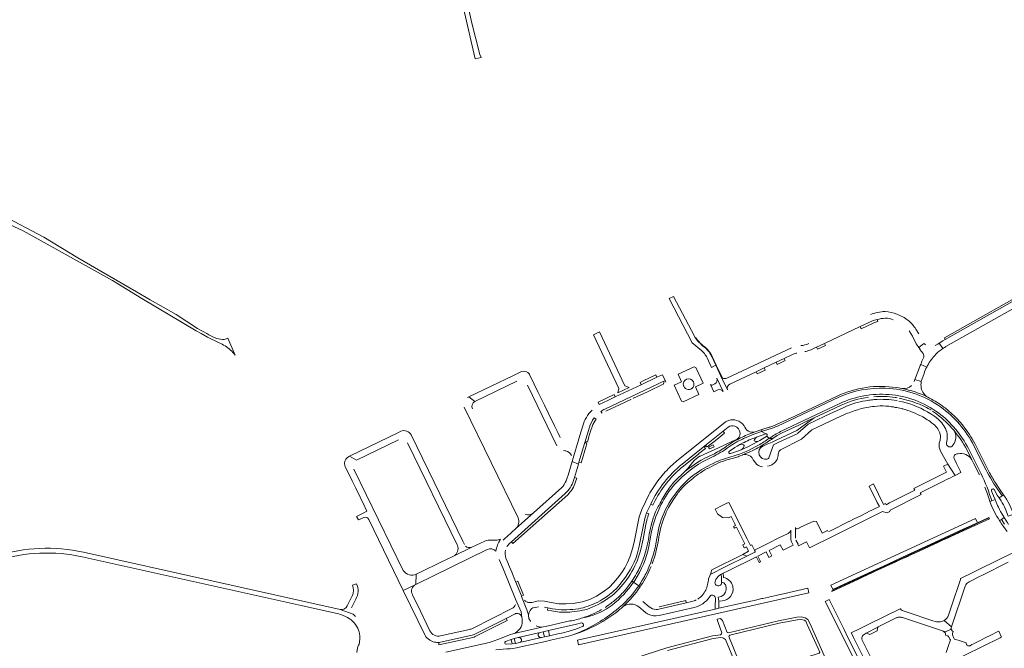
# Model space of a CAD drawing. Header units: metres. Extents: x 166325 to 190320, y 381923 to 404576.
# Tile 409 of 656: x 175992 to 176730, y 387764 to 388235. Entities that reach past the tile are written whole.
import ezdxf

# ---------------------------------------------------------------- set-up
doc = ezdxf.new("R2010")
doc.units = ezdxf.units.M
for name, color, linetype, lineweight in [('B-WE-VH-VERHARDING_ASFALT-GV', 8, 'Continuous', 18), ('B-WE-VH-VERHARDING_BETON-GV', 8, 'Continuous', 18), ('B-WE-VH-VERHARDING_BETONSTRAATSTEEN-GV', 8, 'Continuous', 18), ('B-WE-VH-VERHARDING_FUNDERING_ZAND-GV', 8, 'Continuous', 18)]:
    doc.layers.add(name, color=color, linetype=linetype, lineweight=lineweight)

msp = doc.modelspace()

# ---------------------------------------------------------------- linework, layer by layer
at = {"layer": 'B-WE-VH-VERHARDING_ASFALT-GV', "flags": 128}
for points in [[(176757.845, 388036.504), (176755.34, 388035.09), (176685.506, 387995.68), (176683.68, 387994.65), (176680.963, 387992.922), (176683.665, 387988.845)], [(176686.006, 387990.387), (176757.964, 388030.952)], [(176497.441, 387998.078), (176481.879, 388027.959), (176478.69, 388026.311)], [(176478.69, 388026.311), (176495.91, 387993.11), (176502.825, 387987.257)], [(176507.008, 387981.826), (176510.373, 387974.757), (176513.54, 387976.28), (176510.6, 387982.83)], [(176671.582, 387974.936), (176667.138, 387976.998), (176666.71, 387976.04), (176665.31, 387972.76), (176662.74, 387965.729), (176667.499, 387964.105), (176669.57, 387970.25)], [(176652.82, 387959.02), (176650.38, 387959.48), (176648.828, 387959.648)], [(176604.429, 387953.204), (176572.651, 387938.26), (176556.191, 387930.77)], [(176605.82, 387952.341), (176559.767, 387930.799)], [(176673.764, 387951.793), (176672.31, 387952.53)], [(176553.629, 387921.56), (176556.239, 387921.54), (176559.615, 387923.679), (176562.87, 387925.464), (176576.319, 387931.793), (176581.334, 387934.155), (176581.98, 387934.46), (176582.248, 387934.585), (176587.326, 387937.029), (176594.198, 387940.179), (176597.884, 387941.904), (176607.448, 387946.38)], [(176562.057, 387926.639), (176606.362, 387947.619)], [(176675.995, 387941.966), (176678.105, 387940.472), (176679.214, 387939.618)], [(176536.24, 387922.287), (176542.055, 387924.725), (176542.7, 387924.961), (176547.674, 387926.731), (176548.095, 387928.29), (176543.015, 387926.555), (176538.362, 387924.716)], [(176544.105, 387922.49), (176550.925, 387924.9), (176547.674, 387926.731), (176542.7, 387924.961), (176542.055, 387924.725), (176536.24, 387922.287)], [(176553.435, 387929.837), (176548.095, 387928.29), (176547.674, 387926.731), (176551.672, 387927.943), (176555.727, 387929.172)], [(176555.727, 387929.172), (176551.672, 387927.943), (176547.674, 387926.731), (176550.925, 387924.9)], [(176528.224, 387919.903), (176525.993, 387918.658)], [(176553.629, 387921.56), (176551.801, 387923.145), (176546.43, 387919.95), (176545.49, 387919.48)], [(176551.801, 387923.145), (176553.629, 387921.56)], [(176556.239, 387921.54), (176553.629, 387921.56)], [(176519.932, 387912.724), (176522.375, 387914.41), (176525.356, 387916.467)], [(176523.716, 387912.082), (176527.815, 387914.705), (176529.607, 387915.757), (176530.745, 387916.426), (176531.557, 387916.903), (176531.587, 387916.918), (176531.617, 387916.932), (176533.355, 387917.905)], [(176532.291, 387912.934), (176531.179, 387912.551), (176524.585, 387910.282)], [(176532.601, 387913.074), (176532.511, 387913.029), (176532.42, 387912.987)], [(176701.671, 387913.138), (176705.427, 387905.476), (176706.756, 387902.853), (176711.077, 387894.315)], [(176702.852, 387913.844), (176710.964, 387897.923)], [(176716.213, 387897.84), (176706.967, 387916.045)], [(176706.967, 387916.045), (176716.213, 387897.84), (176717.002, 387896.287)], [(176718.183, 387896.839), (176709.421, 387914.23), (176707.657, 387917.731)], [(176512.446, 387909.999), (176510.831, 387909.188)], [(176522.98, 387905.669), (176528.525, 387907.26)], [(176531.898, 387908.45), (176533.432, 387909.068), (176533.646, 387909.142), (176536.607, 387910.378)], [(176490.18, 387896.53), (176488.104, 387894.595), (176485.001, 387891.703)], [(176507.105, 387898.916), (176507.269, 387899.009), (176508.601, 387899.6)], [(176717.002, 387896.287), (176716.213, 387897.84)], [(176491.943, 387887.908), (176492.671, 387888.53), (176495.021, 387890.538)], [(176715.141, 387884.994), (176716.56, 387881.32), (176718.376, 387876.124), (176718.99, 387874.272), (176720.332, 387874.779), (176719.676, 387876.914)], [(176719.676, 387876.914), (176720.332, 387874.779), (176722.768, 387875.7), (176721.747, 387878.494), (176720.962, 387880.36), (176720.154, 387882.337)], [(176722.015, 387883.192), (176724.395, 387879.115), (176725.916, 387877.012), (176728.106, 387878.572), (176727.534, 387879.368)], [(176727.534, 387879.368), (176728.106, 387878.572), (176729.233, 387879.375), (176726.345, 387883.255), (176723.129, 387888.242)], [(176471.755, 387873.044), (176470.957, 387871.586)], [(176477.429, 387868.221), (176478.167, 387869.652)], [(176729.762, 387857.318), (176727.537, 387860.799), (176726.204, 387859.96), (176726.697, 387859.205), (176727.701, 387857.622), (176729.075, 387855.577), (176730.315, 387853.875), (176731.8, 387851.859)], [(176732.912, 387857.055), (176731.882, 387858.804), (176730.941, 387860.287), (176729.714, 387862.169), (176727.537, 387860.799), (176729.762, 387857.318)], [(176464.684, 387847.43), (176463.433, 387840.529)], [(176468.594, 387842.496), (176470.024, 387850.646)], [(176038.738, 387832.773), (176202.684, 387796.26), (176230.79, 387790)], [(176243.46, 387788.14), (176241.639, 387789.735), (176232.099, 387793.465), (176039.551, 387836.228)], [(176465.749, 387827.444), (176465.767, 387827.492), (176465.786, 387827.54)], [(176244.163, 387812.654), (176241.281, 387811.528)], [(176450.597, 387814.578), (176451.829, 387813.711)], [(176455.738, 387811.033), (176451.829, 387813.711)], [(176455.738, 387811.033), (176456.809, 387810.308), (176457.432, 387811.208)], [(176456.809, 387810.308), (176455.738, 387811.033)], [(176241.174, 387803.647), (176241.138, 387803.564), (176241.101, 387803.481), (176239.1, 387799.61), (176237.37, 387796.022)], [(176240.628, 387794.634), (176242.3, 387798.15), (176243.64, 387801.04)], [(176642.591, 387711.786), (176613.698, 387770.179), (176612.595, 387772.407), (176609.612, 387778.435), (176608.948, 387779.777), (176598.514, 387800.864), (176595.562, 387799.378), (176633.346, 387723.62)], [(176232.099, 387793.465), (176241.639, 387789.735)], [(176413.957, 387787.13), (176416.466, 387787.612)], [(176431.144, 387785.777), (176432.577, 387786.79)], [(176362.44, 387771.71), (176365.386, 387772.461), (176365.437, 387772.473), (176365.489, 387772.484), (176381.987, 387776.23), (176384.26, 387776.7), (176388.181, 387777.63), (176409.121, 387782.37), (176412.923, 387783.32)], [(176404.097, 387784.762), (176388.05, 387781.16), (176383.22, 387780.11), (176362.45, 387775.43)], [(176414.102, 387782.656), (176414.312, 387782.04)], [(176362.199, 387775.348), (176359.013, 387774.301), (176350.972, 387771.17)], [(176355.955, 387769.281), (176360.131, 387770.95), (176362.44, 387771.71)], [(176395.162, 387775.082), (176388.961, 387773.68), (176385.09, 387772.79), (176382.878, 387772.288), (176366.382, 387768.573), (176363.341, 387767.98), (176360.809, 387767.64), (176356.404, 387767.323)], [(176381.987, 387776.23), (176365.489, 387772.484)], [(176366.382, 387768.573), (176382.878, 387772.288)], [(176389.766, 387770.305), (176403.091, 387773.38), (176406.292, 387774.3), (176410.325, 387775.92)], [(176410.325, 387775.92), (176406.292, 387774.3)], [(176245.09, 387764.521), (176244.57, 387761.121)], [(176339.361, 387767.591), (176311.313, 387761.276)], [(176348.69, 387763.03), (176357.002, 387763.83), (176359.392, 387763.99), (176361.487, 387764.225), (176364.05, 387764.62), (176367.38, 387765.27), (176385.801, 387769.43), (176389.766, 387770.305)]]:
    msp.add_lwpolyline(points, dxfattribs=at)
at = {"layer": 'B-WE-VH-VERHARDING_ASFALT-GV'}
for points in [[(176498.297, 387996.804, -0.0122862), (176497.441, 387998.078)], [(176502.825, 387987.257, -0.0630395), (176505.608, 387984.219)], [(176510.6, 387982.83, 0.0963392), (176505.711, 387989.359)], [(176683.665, 387988.845, 0.0142499), (176686.006, 387990.387)], [(176505.608, 387984.219, -0.0228902), (176506.459, 387982.878)], [(176506.459, 387982.878, -0.0158198), (176507.008, 387981.826)], [(176669.57, 387970.25, -0.0323152), (176671.582, 387974.936)], [(176648.828, 387959.648, 0.1471676), (176604.429, 387953.204)], [(176605.82, 387952.341, -0.1170625), (176640.767, 387959.15)], [(176640.767, 387959.15, -0.1444783), (176681.889, 387945.215)], [(176643.279, 387954.354, 0.1295629), (176606.362, 387947.619)], [(176607.448, 387946.38, -0.0748956), (176627.906, 387952.344)], [(176631.945, 387952.774, -0.0557404), (176647.929, 387952.229)], [(176680.455, 387940.583, 0.1413021), (176643.279, 387954.354)], [(176647.929, 387952.229, -0.0019457), (176649.417, 387951.946)], [(176650.997, 387951.619, -0.0398283), (176666.165, 387947.059)], [(176684.52, 387945.007, 0.0298885), (176673.764, 387951.793)], [(176666.165, 387947.059, -0.0475199), (176674.625, 387942.851)], [(176674.625, 387942.851, 0.018679), (176674.783, 387942.752)], [(176702.852, 387913.844, 0.1124628), (176680.455, 387940.583)], [(176681.889, 387945.215, -0.1179227), (176706.967, 387916.045)], [(176687.921, 387942.259, 0.012858), (176684.52, 387945.007)], [(176703.694, 387924.404, 0.0709018), (176687.921, 387942.259)], [(176679.214, 387939.618, -0.0467812), (176691.829, 387927.672)], [(176556.191, 387930.77, -0.0189903), (176553.435, 387929.837)], [(176553.629, 387921.56, -0.0298204), (176562.057, 387926.639)], [(176555.727, 387929.172, 0.020192), (176559.767, 387930.799)], [(176525.356, 387916.467, -0.0437708), (176536.24, 387922.287)], [(176538.362, 387924.716, 0.0290373), (176528.224, 387919.903)], [(176545.49, 387919.48, -0.0331534), (176532.601, 387913.074)], [(176533.355, 387917.905, -0.0378742), (176544.105, 387922.49)], [(176545.407, 387916.36, 0.0169977), (176553.629, 387921.56)], [(176547.747, 387916.065, 0.0211696), (176556.239, 387921.54)], [(176550.925, 387924.9, -0.7881906), (176551.801, 387923.145)], [(176707.657, 387917.731, 0.0229371), (176703.694, 387924.404)], [(176507.429, 387905.965, 0.0347864), (176519.932, 387912.724)], [(176524.585, 387910.282, -0.8856393), (176523.716, 387912.082)], [(176545.407, 387916.36, -0.0579625), (176526.434, 387908.154)], [(176532.42, 387912.987, -0.017176), (176532.291, 387912.934)], [(176536.607, 387910.378, 0.0348979), (176547.747, 387916.065)], [(176507.429, 387905.965, 0.0986122), (176482.866, 387887.177)], [(176513.746, 387903.879, 0.0555172), (176496.408, 387893.665)], [(176508.601, 387899.6, -0.0700457), (176522.98, 387905.669)], [(176526.434, 387908.154, 0.0399393), (176513.746, 387903.879)], [(176528.525, 387907.26, 0.0159798), (176531.898, 387908.45)], [(176500.39, 387894.645, -0.0245755), (176507.105, 387898.916)], [(176710.964, 387897.923, -0.0384587), (176719.676, 387876.914)], [(176717.002, 387896.287, 0.0399867), (176727.534, 387879.368)], [(176723.129, 387888.242, -0.0204848), (176718.183, 387896.839)], [(176496.408, 387893.665, 0.1046953), (176476.78, 387869.996)], [(176485.001, 387891.703, 0.0434394), (176477.732, 387883.09)], [(176495.021, 387890.538, -0.0184834), (176500.39, 387894.645)], [(176477.732, 387883.09, 0.0157135), (176471.755, 387873.044)], [(176472.446, 387871.682, -0.070494), (176482.866, 387887.177)], [(176484.816, 387879.972, -0.0480326), (176487.476, 387883.541)], [(176487.476, 387883.541, -0.0314509), (176491.943, 387887.908)], [(176720.154, 387882.337, -0.8963476), (176722.015, 387883.192)], [(176478.167, 387869.652, -0.0426386), (176484.816, 387879.972)], [(176464.684, 387847.43, -0.0872596), (176472.446, 387871.682)], [(176468.823, 387867.533, 0.0273663), (176465.621, 387858.552)], [(176470.957, 387871.586, 0.0063449), (176468.823, 387867.533)], [(176470.024, 387850.646, -0.0760732), (176476.78, 387869.996)], [(176475.539, 387864.143, -0.0161293), (176477.429, 387868.221)], [(176470.461, 387845.317, -0.0642678), (176475.539, 387864.143)], [(176465.621, 387858.552, 0.0131119), (176463.592, 387849.792)], [(176463.592, 387849.792, -0.0409905), (176462.141, 387841.422)], [(176465.786, 387827.54, 0.0556463), (176470.461, 387845.317)], [(176039.551, 387836.228, 0.1320937), (175974.468, 387833.353)], [(176452.8, 387815.169, 0.0904933), (176463.433, 387840.529)], [(176462.141, 387841.422, -0.0334387), (176458.841, 387830.402)], [(176468.594, 387842.496, -0.0703638), (176461.241, 387820.443)], [(175975.36, 387829.955, -0.132507), (176038.738, 387832.773)], [(176458.841, 387830.402, -0.0505808), (176454.212, 387820.322)], [(176457.432, 387811.208, 0.0495474), (176464.974, 387825.471)], [(176454.212, 387820.322, -0.016962), (176450.597, 387814.578)], [(176452.8, 387815.169, -0.0061748), (176451.829, 387813.711)], [(176461.241, 387820.443, -0.0337162), (176455.738, 387811.033)], [(176241.281, 387811.528, -0.2009391), (176241.174, 387803.647)], [(176243.64, 387801.04, 0.2604684), (176244.163, 387812.654)], [(176435.797, 387796.671, 0.0782494), (176451.829, 387813.711)], [(176438.779, 387792.852, 0.0772015), (176455.738, 387811.033)], [(176446.604, 387809.093, -0.03183), (176439.433, 387801.562)], [(176450.597, 387814.578, -0.0168944), (176446.604, 387809.093)], [(176439.433, 387801.562, -0.016904), (176432.371, 387796.072)], [(176237.37, 387796.022, -0.348044), (176232.099, 387793.465)], [(176438.779, 387792.852, -0.0712088), (176410.325, 387775.92)], [(176427.973, 387793.392, -0.0556378), (176413.957, 387787.13)], [(176416.466, 387787.612, 0.1050489), (176435.797, 387796.671)], [(176432.371, 387796.072, -0.0214484), (176430.717, 387794.918)], [(176432.577, 387786.79, 0.0462013), (176444.134, 387795.644)], [(176230.79, 387790, -0.0648626), (176237.499, 387787.401)], [(176237.499, 387787.401, -0.1653012), (176245.849, 387777.953)], [(176413.957, 387787.13, -0.0365006), (176404.097, 387784.762)], [(176412.42, 387776.37, 0.0410628), (176431.144, 387785.777)], [(176412.923, 387783.32, -0.3754058), (176414.102, 387782.656)], [(176245.849, 387777.953, -0.0620149), (176246.87, 387772.071)], [(176246.87, 387772.071, -0.0332037), (176246.16, 387767.431)], [(176350.972, 387771.17, -0.0350419), (176339.361, 387767.591)], [(176362.45, 387775.43, -0.1425324), (176362.199, 387775.348)], [(176406.292, 387774.3, 0.0195558), (176412.42, 387776.37)], [(176246.16, 387767.431, 0.0548903), (176245.09, 387764.521)]]:
    msp.add_lwpolyline(points, format="xyb", dxfattribs=at)
at = {"layer": 'B-WE-VH-VERHARDING_ASFALT-GV', "flags": 128}
for points in [[(176674.152, 387841.989), (176688.709, 387848.737), (176696.672, 387852.418), (176709.623, 387858.337), (176708.123, 387861.519), (176599.634, 387811.613), (176601.237, 387808.31), (176601.348, 387808.39), (176601.462, 387808.47), (176601.65, 387808.54), (176616.281, 387815.325), (176642.47, 387827.381), (176653.465, 387832.492)], [(176583.174, 387805.763), (176582.422, 387809.23), (176564.208, 387805.134), (176563.059, 387804.876), (176559.589, 387804.095), (176558.831, 387803.925), (176553.959, 387802.829), (176553.363, 387802.695), (176548.77, 387801.662), (176547.995, 387801.488), (176543.154, 387800.399), (176542.284, 387800.203), (176541.077, 387799.932), (176534.052, 387798.352), (176515.832, 387794.255), (176513.164, 387793.655), (176409.938, 387770.442), (176410.752, 387766.93)]]:
    msp.add_lwpolyline(points, close=True, dxfattribs=at)
at = {"layer": 'B-WE-VH-VERHARDING_BETON-GV', "flags": 128}
msp.add_lwpolyline([(176512.259, 387915.311), (176511.635, 387916.675), (176508.088, 387915.053), (176508.712, 387913.689)], close=True, dxfattribs=at)
at = {"layer": 'B-WE-VH-VERHARDING_BETONSTRAATSTEEN-GV', "flags": 128}
for points in [[(176756.567, 388037.644), (176756.65, 388037.44), (176684.84, 387996.904), (176685.506, 387995.68), (176755.34, 388035.09)], [(176584.899, 387987.942), (176587.21, 387989.03), (176589.02, 387989.882), (176594.988, 387992.691), (176621.695, 388005.262), (176630.53, 388009.421)], [(176630.53, 388009.421), (176621.695, 388005.262), (176622.486, 388003.686), (176631.904, 388008.113), (176634.954, 388009.209), (176634.549, 388010.637)], [(176658.422, 388001.992), (176659.581, 388000.162), (176660.83, 387998.19), (176663.78, 387992.43), (176665.07, 387990.28), (176665.653, 387989.56), (176669.499, 387992.589)], [(176665.585, 387999.96), (176663.499, 388003.332)], [(176498.526, 387996.914), (176498.297, 387996.804)], [(176669.499, 387992.589), (176665.653, 387989.56), (176666.63, 387988.353), (176666.404, 387988.15), (176668.942, 387985.074)], [(176683.665, 387988.845), (176680.963, 387992.922), (176679.89, 387992.24), (176678.031, 387991.183)], [(176570.252, 387989.381), (176521.772, 387966.602)], [(176513.87, 387976.35), (176510.81, 387982.94), (176510.479, 387983.652)], [(176510.6, 387982.83), (176513.54, 387976.28), (176517.311, 387968.198)], [(176524.037, 387962.163), (176543.741, 387971.488), (176549.793, 387974.353), (176558.761, 387978.597), (176564.782, 387981.447)], [(176564.782, 387981.447), (176571.552, 387984.651)], [(176669.311, 387982.454), (176667.684, 387978.951), (176667.949, 387978.815), (176667.138, 387976.998), (176671.582, 387974.936)], [(176367.798, 387971.602), (176361.92, 387968.762), (176328.535, 387952.634), (176332.936, 387949.245), (176364.349, 387964.47)], [(176518.611, 387966.77), (176513.87, 387976.35)], [(176385.115, 387946.444), (176380.472, 387956.027), (176377.488, 387962.186), (176374.03, 387969.323)], [(176475.5, 387964.91), (176473.559, 387969.225), (176469.79, 387967.55), (176469.431, 387967.381), (176457.568, 387961.783), (176438.079, 387952.586), (176432.542, 387949.955), (176426.079, 387946.922)], [(176430.411, 387943.453), (176475.5, 387964.91)], [(176476.059, 387963.68), (176475.5, 387964.91), (176430.411, 387943.453)], [(176462.274, 387956.54), (176474.586, 387962.349), (176474.44, 387962.682)], [(176519.018, 387956.564), (176514.278, 387966.553)], [(176517.311, 387968.198), (176522.258, 387957.897)], [(176667.499, 387964.105), (176662.74, 387965.729), (176662.167, 387964.161)], [(176372.319, 387961.533), (176394.438, 387915.991)], [(176451.651, 387951.856), (176451.761, 387951.582), (176462.274, 387956.54)], [(176489.479, 387960.545), (176489.357, 387960.907)], [(176509.505, 387961.911), (176509.457, 387961.825), (176511.951, 387956.486), (176515.098, 387957.93)], [(176512.811, 387962.394), (176510.83, 387961.435)], [(176332.936, 387949.245), (176328.535, 387952.634), (176327.469, 387952.082)], [(176431.073, 387941.833), (176438.002, 387945.097), (176449.971, 387950.737), (176449.865, 387950.966)], [(176649.421, 387949.762), (176648.988, 387949.84)], [(176324.952, 387944.987), (176365.371, 387861.985)], [(176396.914, 387922.24), (176395.083, 387925.956), (176392.642, 387930.907), (176388.099, 387940.284), (176385.115, 387946.444)], [(176427.416, 387941.728), (176428.486, 387940.364)], [(176609.4, 387944.78), (176598.861, 387939.826), (176595.178, 387938.094), (176582.64, 387932.2), (176575.052, 387925.406), (176574.827, 387925.204)], [(176677.341, 387938.076), (176676.84, 387938.414), (176674.6, 387939.93), (176673.478, 387940.615), (176673.28, 387940.735), (176672.226, 387941.378)], [(176423.757, 387935.837), (176422.368, 387936.93)], [(176520.174, 387933.436), (176484.41, 387904.75)], [(176574.167, 387927.339), (176587.326, 387937.029), (176582.248, 387934.585), (176581.98, 387934.46), (176581.334, 387934.155), (176576.319, 387931.793), (176562.87, 387925.464), (176559.615, 387923.679), (176556.239, 387921.54)], [(176561.93, 387913.079), (176577.71, 387920.85), (176585.58, 387927.88), (176603.58, 387936.37)], [(176603.58, 387936.37), (176606.32, 387937.67), (176611.02, 387939.87)], [(176675.224, 387933.3), (176676.749, 387932.129)], [(176277.428, 387926.874), (176275.664, 387925.978), (176239.012, 387908.162), (176244.343, 387905.239), (176275.709, 387920.469)], [(176413.769, 387930.825), (176411.609, 387923.607), (176405.839, 387904.198), (176410.52, 387902.235), (176410.934, 387903.62), (176418.774, 387929.876)], [(176418.774, 387929.876), (176410.934, 387903.62), (176412.619, 387903.122), (176414.375, 387908.995), (176414.677, 387909.941), (176416.41, 387915.808), (176416.699, 387916.808), (176416.83, 387917.206)], [(176418.738, 387923.637), (176419.97, 387927.761), (176420.522, 387929.48), (176420.855, 387930.42)], [(176488.204, 387902.183), (176503.975, 387914.855), (176519, 387926.92), (176522.854, 387929.991)], [(176513.021, 387919.791), (176520.15, 387925.55), (176519, 387926.92), (176503.975, 387914.855), (176488.204, 387902.183)], [(176538.362, 387924.716), (176543.015, 387926.555)], [(176547.747, 387916.065), (176548.66, 387915.593), (176552.078, 387917.136), (176555.778, 387918.807), (176558.667, 387920.111), (176574.167, 387927.339)], [(176282.529, 387918.304), (176319.693, 387841.845), (176319.913, 387841.393)], [(176325.144, 387842.062), (176323.937, 387844.54), (176285.193, 387924.108)], [(176405.839, 387904.198), (176411.609, 387923.607)], [(176417.374, 387919.026), (176418.43, 387922.669), (176418.738, 387923.637)], [(176489.315, 387900.846), (176500.79, 387910.06), (176500.922, 387910.166), (176505.704, 387913.916), (176504.943, 387914.944), (176506.299, 387916.061), (176507.122, 387915.127), (176513.021, 387919.791)], [(176525.993, 387918.658), (176528.224, 387919.903), (176527.978, 387920.164), (176527.899, 387920.137), (176527.82, 387920.11), (176526.823, 387919.655), (176526.124, 387919.335), (176515.47, 387914.47), (176501.855, 387908.244), (176501.65, 387908.15), (176501.347, 387908.01)], [(176527.978, 387920.164), (176528.224, 387919.903)], [(176542.225, 387920.065), (176542.53, 387920.83), (176543.42, 387922.035), (176544.105, 387922.49)], [(176545.49, 387919.48), (176544.55, 387919.265), (176543.56, 387919.33), (176542.53, 387919.635)], [(176574.52, 387925.03), (176560.742, 387918.608), (176556.736, 387916.741), (176553.27, 387907.06), (176553.306, 387906.98)], [(176686.4, 387918.166), (176686.71, 387919.51)], [(176533.355, 387917.905), (176531.617, 387916.932)], [(176532.401, 387917.053), (176534.325, 387916.699)], [(176534.774, 387915.631), (176533.676, 387913.998)], [(176548.66, 387915.593), (176547.747, 387916.065)], [(176681.925, 387912.053), (176687.33, 387902.26), (176692.891, 387893.844), (176697.172, 387895.967), (176696.536, 387897.198), (176693.837, 387902.764), (176692.055, 387906.356)], [(176705.427, 387905.476), (176701.671, 387913.138)], [(176244.343, 387905.239), (176239.012, 387908.162), (176238.517, 387907.921)], [(176406.852, 387889.95), (176407.527, 387892.211), (176410.52, 387902.235), (176405.839, 387904.198), (176402.796, 387894.078), (176402.098, 387892.072), (176401.318, 387889.824)], [(176500, 387907.286), (176497.585, 387905.22), (176496.03, 387903.505), (176492.475, 387899.09), (176491.197, 387897.664), (176490.18, 387896.53)], [(176536.607, 387910.378), (176533.646, 387909.142)], [(176541.61, 387905.56), (176542.41, 387904.28), (176543.291, 387903.25)], [(176235.81, 387900.356), (176240.997, 387889.709), (176243.684, 387884.195), (176250.44, 387870.328), (176252.067, 387866.99), (176249.641, 387865.67), (176244.359, 387863.109), (176245.86, 387860.42), (176248.714, 387861.782), (176249.663, 387862.232)], [(176279.236, 387822.607), (176242.253, 387898.526)], [(176475.702, 387896.483), (176471.18, 387891.1)], [(176684.567, 387889.686), (176686.457, 387890.626), (176689.402, 387892.108), (176691.155, 387892.98), (176692.891, 387893.844), (176687.33, 387902.26), (176684.146, 387900.638), (176686.333, 387896.167), (176685.48, 387895.711), (176668.312, 387887.144), (176664.426, 387885.233), (176662.046, 387884.092), (176662.714, 387882.765), (176661.672, 387882.186), (176643.584, 387873.197), (176641.114, 387871.797), (176640.63, 387872.76), (176639.26, 387872.08), (176631.63, 387887.41), (176628.406, 387885.764), (176634.577, 387873.543), (176636.092, 387870.559), (176631.544, 387868.332), (176629.932, 387867.528), (176629.169, 387867.149), (176622.137, 387863.643), (176617.151, 387861.17), (176613.355, 387859.277), (176613.184, 387859.192), (176599.577, 387852.407), (176598.251, 387851.746)], [(176408.321, 387888.951), (176409.286, 387891.678), (176407.527, 387892.211), (176406.852, 387889.95)], [(176573.625, 387845.307), (176575.154, 387842.192), (176575.03, 387842.13), (176575.57, 387841.06), (176578.495, 387842.501), (176581.55, 387844.012), (176583.759, 387839.542), (176585.316, 387840.314), (176600.41, 387847.8), (176638.4, 387866.7), (176641.7, 387865.72), (176642.51, 387866.11), (176643.43, 387866.56), (176643.86, 387866.77), (176644.18, 387867.84), (176667.32, 387879.43), (176666.74, 387880.77), (176684.567, 387889.686)], [(176398.086, 387884.657), (176376.9, 387865.66), (176363.738, 387854.088), (176357.077, 387848.061), (176355.313, 387846.42), (176354.177, 387845.363)], [(176358.748, 387842.524), (176360.36, 387843.971), (176400.631, 387880.131)], [(176400.631, 387880.131), (176360.36, 387843.971), (176361.491, 387842.69), (176402.54, 387879.377)], [(176463.321, 387879.203), (176460.73, 387873.99), (176458.05, 387868.32), (176456.1, 387862.65), (176452.59, 387845.04), (176451.46, 387839.88), (176449.26, 387833.21), (176447.32, 387828.62), (176445.31, 387824.62), (176443, 387821.14), (176439.77, 387816.84), (176436.84, 387813.29), (176433.81, 387810.13), (176429.1, 387806.55), (176424.01, 387803.31), (176419.04, 387800.93), (176413.46, 387799.08), (176406.82, 387797.73), (176401.47, 387797.52), (176395.88, 387797.61), (176390.07, 387798.66), (176385.03, 387799.7), (176380.89, 387799.871), (176379.36, 387799.66), (176378.07, 387799.25)], [(176464.79, 387872.34), (176466.36, 387871.62), (176468.06, 387874.96)], [(176461.658, 387865.689), (176462.435, 387867.344), (176464.79, 387872.34)], [(176542.957, 387836.988), (176542.611, 387837.682), (176540.54, 387841.831), (176539.45, 387841.29), (176536.94, 387846.326), (176523.33, 387873.631), (176521.898, 387872.922), (176518.837, 387871.405), (176513.093, 387868.56), (176513.916, 387866.893), (176514.871, 387864.959), (176518.523, 387862.358), (176522.981, 387861.965), (176525.102, 387863.009)], [(176253.53, 387860.75), (176279.324, 387807.576), (176288.672, 387812.089), (176289.066, 387819.87)], [(176363.738, 387854.088), (176376.9, 387865.66)], [(176460.565, 387862.459), (176459.303, 387856.775), (176456.205, 387840.919)], [(176459.019, 387845.987), (176461.17, 387856.96), (176461.806, 387860.205)], [(176463.388, 387864.936), (176461.658, 387865.689)], [(176525.102, 387863.009), (176527.268, 387858.648), (176527.871, 387857.435), (176528.404, 387856.362), (176526.884, 387855.604), (176527.485, 387854.354), (176529.01, 387855.142), (176535.267, 387842.551), (176533.8, 387841.849), (176533.719, 387841.81), (176534.854, 387839.503), (176534.947, 387839.549), (176536.407, 387840.258), (176538.015, 387837.021), (176533.673, 387834.643), (176536.899, 387833.399), (176539.23, 387834.56), (176542.723, 387836.292)], [(176597.488, 387851.997), (176597.206, 387852.549), (176593.158, 387850.457), (176588.866, 387859.224), (176588.781, 387859.239), (176586.91, 387859.58), (176576.512, 387854.729)], [(176569.865, 387845.76), (176569.699, 387852.86)], [(176573.43, 387854.12), (176573.26, 387854.85), (176573.284, 387846.693)], [(176576.411, 387854.62), (176574.526, 387853.745)], [(176352.201, 387845.977), (176349.585, 387845.269), (176343.003, 387845.243), (176341.484, 387844.934), (176340.421, 387844.589), (176330.577, 387839.968), (176316.955, 387833.248), (176316.52, 387833.06), (176312.292, 387831.029), (176312.091, 387830.932), (176306.431, 387828.213), (176293.148, 387821.831), (176289.066, 387819.87), (176288.672, 387812.089), (176342.21, 387838.218)], [(176567.65, 387850.348), (176560.376, 387846.678), (176553.486, 387843.233), (176551.055, 387842.03), (176542.611, 387837.682), (176542.957, 387836.988)], [(176316.955, 387833.248), (176330.577, 387839.968)], [(176514.15, 387816.63), (176515.55, 387818.26), (176517.06, 387819.47), (176517.563, 387819.759), (176519.135, 387820.621), (176522.322, 387822.187), (176543.93, 387832.8), (176544.108, 387832.438), (176545.97, 387828.66), (176547.111, 387829.232), (176545.04, 387833.395), (176551.175, 387836.444), (176553.229, 387832.302), (176555.614, 387833.499), (176553.545, 387837.635), (176561.807, 387841.767), (176564.025, 387837.719), (176565.469, 387838.444), (176570.1, 387840.767), (176571.581, 387841.51), (176570.33, 387843.918)], [(176351.198, 387830.85), (176353.839, 387824.612), (176363.358, 387801.165), (176367.588, 387791.606), (176368.229, 387787.322)], [(176367.97, 387803.089), (176367.798, 387803.51), (176363.425, 387814.276), (176360.551, 387821.281), (176358.201, 387827.029), (176358.072, 387827.393), (176356.274, 387831.752)], [(176542.723, 387836.292), (176539.23, 387834.56), (176536.899, 387833.399), (176520.664, 387825.312), (176509.783, 387819.9), (176509.479, 387819.748), (176508.976, 387818.566), (176508.17, 387816.255), (176507.981, 387815.391)], [(176768.545, 387773.862), (176755.245, 387800.827), (176754.569, 387802.197), (176750.135, 387811.186), (176749.431, 387812.614), (176741.024, 387829.66), (176738.01, 387835.77), (176737.584, 387836.597), (176710.535, 387823.269), (176705.66, 387820.867), (176696.947, 387816.574)], [(176358.072, 387827.393), (176358.201, 387827.029), (176360.551, 387821.281)], [(176703.318, 387814.11), (176711.601, 387818.259), (176712.968, 387818.944), (176732.62, 387828.79)], [(176441.519, 387811.999), (176445.852, 387817.604)], [(176519.242, 387817.298), (176519.135, 387820.621), (176517.563, 387819.759), (176517.702, 387817.411), (176517.913, 387813.832), (176519.647, 387813.235), (176520.842, 387811.892), (176521.281, 387810.128), (176521.235, 387808.274), (176520.768, 387806.31), (176519.445, 387804.24), (176517.636, 387803.055), (176515.283, 387802.655), (176515.79, 387799.68), (176518.247, 387799.759)], [(176696.923, 387815.761), (176693.627, 387806.022), (176693.482, 387805.595), (176692.249, 387801.951), (176691.691, 387800.302), (176687.897, 387789.091)], [(176288.672, 387812.089), (176279.324, 387807.576), (176295.629, 387773.964)], [(176363.425, 387814.276), (176367.798, 387803.51), (176367.97, 387803.089)], [(176368.169, 387803.676), (176369.444, 387804.173), (176365.164, 387814.475), (176364.055, 387813.992)], [(176512.995, 387814.163), (176513.18, 387814.84)], [(176513.204, 387801.919), (176513.173, 387795.614), (176513.164, 387793.655), (176515.832, 387794.255), (176515.818, 387796.09), (176515.79, 387799.68), (176515.283, 387802.655), (176517.636, 387803.055), (176519.445, 387804.24), (176520.768, 387806.31), (176521.235, 387808.274), (176521.281, 387810.128), (176520.842, 387811.892), (176519.647, 387813.235), (176517.913, 387813.832), (176517.93, 387813.55)], [(176684.753, 387785.172), (176690.13, 387780.44), (176700.33, 387810.73), (176700.78, 387811.74)], [(176299.25, 387777.423), (176289.927, 387796.766), (176286.338, 387804.182), (176286.17, 387804.53)], [(176368.229, 387787.322), (176367.588, 387791.606), (176363.358, 387801.165)], [(176367.97, 387803.089), (176372.02, 387793.113), (176373.2, 387789.311)], [(176432.708, 387803.661), (176430.887, 387802.444), (176428.426, 387800.8), (176426.795, 387799.84)], [(176508.748, 387802.587), (176509.56, 387803.84)], [(176360.738, 387794.164), (176331.166, 387779.165)], [(176376.446, 387794.52), (176378.428, 387794.932), (176380.712, 387795.327)], [(176385.118, 387795.172), (176386.248, 387794.933), (176387.74, 387794.66), (176391.16, 387793.91), (176393.404, 387793.526)], [(176393.404, 387793.526), (176391.16, 387793.91), (176387.74, 387794.66), (176387.729, 387794.593), (176387.44, 387792.88), (176390.64, 387792.29), (176393.242, 387791.81)], [(176412.293, 387794.229), (176410.588, 387793.866)], [(176455.963, 387795.315), (176460.602, 387791.384)], [(176463.603, 387795.306), (176458.81, 387799.3)], [(176495.538, 387799.288), (176491.361, 387798.328), (176470.785, 387793.598)], [(176470.785, 387793.598), (176491.361, 387798.328)], [(176470.969, 387788.848), (176497.421, 387794.831)], [(176491.361, 387798.328), (176490.96, 387800.047), (176471.088, 387795.453)], [(176651.881, 387793.727), (176651.762, 387793.966), (176628.205, 387782.337), (176621.757, 387779.154), (176615.031, 387775.833), (176616.196, 387773.504), (176616.775, 387772.348), (176619.208, 387767.486), (176637.477, 387730.978), (176642.531, 387720.879), (176642.753, 387720.436), (176645.65, 387725.41), (176623.278, 387770.496)], [(176332.315, 387774.56), (176356.819, 387786.959)], [(176333.233, 387773.039), (176357.25, 387785.22), (176356.63, 387786.437)], [(176356.63, 387786.437), (176356.627, 387786.446), (176356.609, 387786.517)], [(176356.819, 387786.959), (176363.09, 387790.16), (176363.313, 387790.249), (176364.433, 387790.41), (176365.177, 387790.419)], [(176374.539, 387784.601), (176373.47, 387786.711)], [(176623.944, 387774.22), (176626.185, 387775.574), (176635.018, 387780.175), (176635.2, 387780.27), (176649.264, 387787.245)], [(176650.24, 387787.49), (176652.43, 387787.49)], [(176676.102, 387784.87), (176668.714, 387787.341), (176664.444, 387788.769), (176653.284, 387792.502)], [(176653.493, 387787.304), (176683.43, 387777.25), (176685.641, 387776.507), (176689.442, 387778.395), (176690.13, 387780.44), (176684.753, 387785.172)], [(176328.871, 387778.342), (176307.316, 387773.534)], [(176362.45, 387775.43), (176383.22, 387780.11)], [(176412.923, 387783.32), (176409.121, 387782.37), (176388.181, 387777.63), (176388.961, 387773.68), (176395.162, 387775.082)], [(176677.943, 387784.254), (176676.102, 387784.87)], [(176690.13, 387780.44), (176689.442, 387778.395), (176685.641, 387776.507), (176683.43, 387777.25)], [(176298.843, 387770.698), (176299.313, 387770.37), (176301.661, 387769.228)], [(176306, 387768.27), (176306.03, 387766.93), (176331.365, 387772.377)], [(176330.91, 387774.029), (176307.241, 387768.809)], [(176360.131, 387770.95), (176355.955, 387769.281)], [(176356.404, 387767.323), (176360.809, 387767.64), (176360.131, 387770.95)], [(176365.489, 387772.484), (176365.437, 387772.473), (176365.386, 387772.461), (176362.44, 387771.71), (176363.341, 387767.98), (176366.382, 387768.573)], [(176384.26, 387776.7), (176381.987, 387776.23)], [(176382.878, 387772.288), (176385.09, 387772.79), (176384.26, 387776.7)], [(176685.64, 387774), (176686.831, 387773.717)], [(176688.983, 387771.154), (176689.343, 387770.523), (176687.701, 387765.715), (176686.235, 387761.165)], [(176687.78, 387773.271), (176688.49, 387772.4), (176688.945, 387771.48)], [(176701.216, 387768.281), (176695.175, 387770.287), (176692.297, 387771.235), (176691.53, 387772.95), (176691.07, 387773.82), (176690.84, 387774.591), (176690.93, 387775.34), (176691.42, 387776.86), (176690.735, 387777.31), (176690.1, 387778.04)], [(176696.41, 387757.18), (176700.185, 387759.075), (176726.66, 387772.231)], [(176726.66, 387772.231), (176727.278, 387772.526), (176727.283, 387772.543), (176727.469, 387773.195), (176725.759, 387777.241), (176723.82, 387776.26), (176721.044, 387774.83), (176719.086, 387773.935), (176716.405, 387772.567), (176711.62, 387770.168), (176709.662, 387769.186), (176706.72, 387767.644), (176705.523, 387767.017), (176704.058, 387766.25)]]:
    msp.add_lwpolyline(points, dxfattribs=at)
at = {"layer": 'B-WE-VH-VERHARDING_BETONSTRAATSTEEN-GV'}
for points in [[(176640.44, 388016.581, 0.0834853), (176629.384, 388014.282)], [(176649.285, 388014.582, 0.0821616), (176640.44, 388016.581)], [(176657.551, 388010.01, 0.0669999), (176649.285, 388014.582)], [(176630.53, 388009.421, -0.0274885), (176634.549, 388010.637)], [(176634.549, 388010.637, -0.0398666), (176640.548, 388011.59)], [(176640.548, 388011.59, -0.0974875), (176646.549, 388010.391)], [(176663.499, 388003.332, 0.0871236), (176657.551, 388010.01)], [(176498.297, 387996.804, 0.0838502), (176505.711, 387989.359)], [(176505.856, 387989.562, -0.0835742), (176498.526, 387996.914)], [(176583.148, 387992.519, -0.1018569), (176577.231, 387991.13)], [(176670.782, 387991.598, -0.0536685), (176669.499, 387992.589)], [(176510.479, 387983.652, 0.0856548), (176505.856, 387989.562)], [(176571.552, 387984.651, -0.0169486), (176574.356, 387985.492)], [(176580.362, 387986.62, 0.0102616), (176581.018, 387986.751)], [(176581.018, 387986.751, 0.0435851), (176584.899, 387987.942)], [(176668.942, 387985.074, -0.2381996), (176669.311, 387982.454)], [(176678.513, 387984.622, -0.0521238), (176683.665, 387988.845)], [(176672.187, 387976.08, -0.0675507), (176678.513, 387984.622)], [(176373.827, 387969.683, 0.365692), (176367.798, 387971.602)], [(176671.582, 387974.936, -0.0075927), (176672.187, 387976.08)], [(176374.03, 387969.323, 0.0225611), (176373.827, 387969.683)], [(176474.44, 387962.682, -0.3885539), (176474.939, 387963.893)], [(176489.357, 387960.907, -0.9256937), (176496.71, 387963.942)], [(176496.71, 387963.942, -1.0414383), (176489.479, 387960.545)], [(176514.278, 387966.553, -0.408267), (176512.811, 387962.394)], [(176517.311, 387968.198, 0.1422596), (176518.611, 387966.77)], [(176521.772, 387966.602, -0.2503705), (176518.611, 387966.77)], [(176669.391, 387955.138, -0.2123626), (176667.499, 387964.105)], [(176510.83, 387961.435, -0.4180113), (176509.505, 387961.911)], [(176515.098, 387957.93, -0.4019467), (176519.018, 387956.564)], [(176522.258, 387957.897, -0.3838435), (176524.037, 387962.163)], [(176660.139, 387961.069, -0.2517287), (176653.013, 387958.977)], [(176653.013, 387958.977, -0.0573533), (176672.31, 387952.53)], [(176331.163, 387943.564, -0.383318), (176332.936, 387949.245)], [(176625.827, 387949.769, 0.0694668), (176609.4, 387944.78)], [(176628.196, 387950.152, 0.0091001), (176625.827, 387949.769)], [(176632.168, 387950.597, 0.0148927), (176628.196, 387950.152)], [(176641.328, 387950.7, 0.0351193), (176632.168, 387950.597)], [(176648.988, 387949.84, 0.0266188), (176641.328, 387950.7)], [(176672.226, 387941.378, 0.0819939), (176650.652, 387949.527)], [(176672.31, 387952.53, -0.1246631), (176669.391, 387955.138)], [(176420.748, 387942.718, 0.1171118), (176413.769, 387930.825)], [(176427.416, 387941.728, -0.0385077), (176430.411, 387943.453)], [(176611.02, 387939.87, -0.0144177), (176621.149, 387943.4)], [(176621.149, 387943.4, -0.0574269), (176632.438, 387945.55)], [(176632.438, 387945.55, -0.0467276), (176640.999, 387945.7)], [(176640.999, 387945.7, -0.0360081), (176645.298, 387945.3)], [(176645.298, 387945.3, -0.0222007), (176647.899, 387944.75)], [(176647.899, 387944.75, -0.0405521), (176652.627, 387943.899)], [(176652.627, 387943.899, -0.0203589), (176654.929, 387943.19)], [(176654.929, 387943.19, -0.0209659), (176659.585, 387941.702)], [(176659.585, 387941.702, -0.0320816), (176666.398, 387938.701)], [(176418.774, 387929.876, -0.0907116), (176422.368, 387936.93)], [(176420.855, 387930.42, -0.0684969), (176423.757, 387935.837)], [(176523.336, 387935.022, 0.0989276), (176520.174, 387933.436)], [(176529.112, 387935.03, 0.1388506), (176523.336, 387935.022)], [(176534.801, 387931.068, 0.1683802), (176529.112, 387935.03)], [(176666.398, 387938.701, -0.0464982), (176670.909, 387936.261)], [(176670.909, 387936.261, -0.0230946), (176675.224, 387933.3)], [(176682.962, 387933.167, 0.0613538), (176677.341, 387938.076)], [(176685.822, 387928.494, 0.0444823), (176682.962, 387933.167)], [(176285.193, 387924.108, 0.3915676), (176277.428, 387926.874)], [(176522.854, 387929.991, -0.2384177), (176527.858, 387930.728)], [(176527.858, 387930.728, -0.7107143), (176527.978, 387920.164)], [(176543.015, 387926.555, -0.4299771), (176534.801, 387931.068)], [(176676.749, 387932.129, -0.0721837), (176679.93, 387928.761)], [(176679.93, 387928.761, -0.0915633), (176681.73, 387924.571)], [(176686.71, 387919.51, 0.1542634), (176685.822, 387928.494)], [(176691.829, 387927.672, -0.3179463), (176691.267, 387916.368)], [(176701.671, 387913.138, 0.0451284), (176691.829, 387927.672)], [(176416.83, 387917.206, -0.999699), (176417.374, 387919.026)], [(176521.803, 387915.863, -0.0018172), (176525.993, 387918.658)], [(176542.53, 387919.635, -0.3362783), (176542.225, 387920.065)], [(176681.79, 387920.921, -0.0481137), (176681.04, 387918.001)], [(176681.73, 387924.571, -0.0389026), (176681.79, 387920.921)], [(176399.497, 387912.341, 0.0541736), (176401.106, 387912.166)], [(176401.106, 387912.166, -0.2189102), (176405.371, 387908.706)], [(176512.446, 387909.999, 0.0298051), (176521.803, 387915.863)], [(176531.617, 387916.932, -0.1420854), (176532.401, 387917.053)], [(176533.676, 387913.998, -0.1146213), (176532.601, 387913.074)], [(176534.325, 387916.699, -0.5378093), (176534.774, 387915.631)], [(176552.022, 387906.006, -0.9116969), (176548.66, 387915.593)], [(176560.37, 387909.629, -0.16787), (176561.93, 387913.079)], [(176681.04, 387918.001, 0.1751208), (176681.925, 387912.053)], [(176691.267, 387916.368, -0.7976757), (176686.4, 387918.166)], [(176238.517, 387907.921, 0.2741809), (176235.312, 387902.937)], [(176484.41, 387904.75, 0.0325752), (176475.702, 387896.483)], [(176490.18, 387896.53, -0.0763373), (176510.831, 387909.188)], [(176501.347, 387908.01, 0.0273482), (176500, 387907.286)], [(176534.595, 387909.376, -0.0587615), (176536.111, 387909.449)], [(176536.111, 387909.449, -0.2797481), (176541.61, 387905.56)], [(176553.058, 387906.388, -0.0538508), (176552.022, 387906.006)], [(176552.344, 387900.63, 0.2275344), (176559.45, 387905.7)], [(176553.306, 387906.98, -0.3823015), (176553.058, 387906.388)], [(176559.45, 387905.7, 0.0422573), (176560.37, 387909.629)], [(176692.055, 387906.356, -0.5122558), (176694.896, 387910.028)], [(176694.896, 387910.028, -0.3260386), (176705.427, 387905.476)], [(176235.312, 387902.937, 0.1149952), (176235.81, 387900.356)], [(176488.204, 387902.183, 0.1137311), (176464.79, 387872.34)], [(176468.06, 387874.96, -0.1006614), (176489.315, 387900.846)], [(176543.291, 387903.25, 0.1954215), (176548.595, 387900.155)], [(176401.318, 387889.824, -0.1046431), (176398.086, 387884.657)], [(176406.852, 387889.95, -0.1380215), (176400.631, 387880.131)], [(176402.54, 387879.377, 0.1371968), (176408.321, 387888.951)], [(176471.18, 387891.1, 0.0400903), (176463.321, 387879.203)], [(176249.663, 387862.232, -0.389886), (176253.53, 387860.75)], [(176365.371, 387861.985, -0.3116397), (176363.738, 387854.088)], [(176376.9, 387865.66, -0.3023317), (176370.721, 387864.871)], [(176460.565, 387862.459, -0.0486889), (176461.658, 387865.689)], [(176461.806, 387860.205, -0.0387922), (176463.388, 387864.936)], [(176569.699, 387852.86, -0.2128134), (176567.65, 387850.348)], [(176574.526, 387853.745, -0.3823721), (176573.43, 387854.12)], [(176576.512, 387854.729, -0.0665705), (176576.411, 387854.62)], [(176348.798, 387837.081, -0.1070431), (176352.201, 387845.977)], [(176457.109, 387837.297, 0.0313056), (176459.019, 387845.987)], [(176570.33, 387843.918, -0.1036637), (176569.865, 387845.76)], [(176319.913, 387841.393, -0.389699), (176316.955, 387833.248)], [(176330.577, 387839.968, -0.2985269), (176325.972, 387840.912)], [(176342.21, 387838.218, -0.311787), (176348.798, 387837.081)], [(176356.274, 387831.752, -0.161126), (176355.859, 387837.754)], [(176357.017, 387840.463, -0.0701671), (176358.748, 387842.524)], [(176445.852, 387817.604, 0.1064013), (176456.205, 387840.919)], [(176449.378, 387819.617, 0.0705466), (176457.109, 387837.297)], [(176542.723, 387836.292, 0.4117222), (176542.957, 387836.988)], [(176289.066, 387819.87, -0.3716407), (176279.236, 387822.607)], [(176360.551, 387821.281, -0.2516401), (176360.749, 387821.876)], [(176437.517, 387805.248, 0.0580196), (176449.378, 387819.617)], [(176507.981, 387815.391, -0.0469353), (176507.091, 387811.001)], [(176513.18, 387814.84, -0.0558215), (176514.15, 387816.63)], [(176526.195, 387810.882, 0.2896983), (176519.242, 387817.298)], [(176696.947, 387816.574, -0.1476548), (176696.923, 387815.761)], [(176286.17, 387804.53, -0.4205461), (176288.672, 387812.089)], [(176441.519, 387811.999, -0.0717484), (176432.708, 387803.661)], [(176456.809, 387810.308, -0.0592901), (176444.134, 387795.644)], [(176507.091, 387811.001, -0.147906), (176502.572, 387803.122)], [(176517.93, 387813.55, -1.1417824), (176512.995, 387814.163)], [(176518.247, 387799.759, 0.4486888), (176526.347, 387810.21)], [(176526.347, 387810.21, 0.0204598), (176526.195, 387810.882)], [(176700.78, 387811.74, -0.1422801), (176703.318, 387814.11)], [(176367.97, 387803.089, -0.1887708), (176368.169, 387803.676)], [(176372.102, 387798.96, -0.1367983), (176370.13, 387800.22)], [(176420.968, 387795.09, 0.0779283), (176437.517, 387805.248)], [(176498.92, 387800.59, -0.0674972), (176495.538, 387799.288)], [(176497.421, 387794.831, 0.1776992), (176508.748, 387802.587)], [(176502.572, 387803.122, -0.0351175), (176499.983, 387801.211)], [(176509.56, 387803.84, -0.5343761), (176513.204, 387801.919)], [(176363.396, 387797.111, -0.1857025), (176360.738, 387794.164)], [(176373.059, 387798.66, -0.0381291), (176372.102, 387798.96)], [(176378.07, 387799.25, -0.1780078), (176373.059, 387798.66)], [(176373.2, 387789.311, -0.1606839), (176375.07, 387793.691)], [(176375.07, 387793.691, -0.151159), (176376.446, 387794.52)], [(176393.404, 387793.526, 0.0637177), (176410.588, 387793.866)], [(176426.795, 387799.84, -0.0692811), (176412.293, 387794.229)], [(176413.558, 387792.77, 0.0561309), (176420.968, 387795.09)], [(176444.134, 387795.644, -0.3233546), (176455.963, 387795.315)], [(176468.889, 387793.387, -0.1743943), (176463.603, 387795.306)], [(176470.785, 387793.598, -0.0574819), (176468.889, 387793.387)], [(176653.284, 387792.502, -0.1977642), (176651.881, 387793.727)], [(176356.609, 387786.517, -0.3251014), (176356.819, 387786.959)], [(176365.177, 387790.419, -0.2981337), (176368.229, 387787.322)], [(176368.229, 387787.322, -0.0815808), (176368.45, 387783.051)], [(176373.47, 387786.711, -0.0762107), (176373.2, 387789.311)], [(176393.242, 387791.81, 0.0663152), (176405.677, 387791.54)], [(176405.677, 387791.54, 0.0362582), (176413.558, 387792.77)], [(176460.602, 387791.384, 0.056069), (176462.848, 387789.884)], [(176462.848, 387789.884, 0.1761968), (176470.969, 387788.848)], [(176649.264, 387787.245, -0.0635274), (176650.24, 387787.49)], [(176652.43, 387787.49, -0.0525206), (176653.493, 387787.304)], [(176687.897, 387789.091, -0.1751889), (176684.753, 387785.172)], [(176331.166, 387779.165, -0.0617753), (176328.871, 387778.342)], [(176368.45, 387783.051, -0.1431744), (176365.959, 387778)], [(176374.651, 387784.435, -0.0484727), (176374.539, 387784.601)], [(176383.22, 387780.11, -0.1277625), (176378.961, 387781.016)], [(176405.545, 387777.667, 0.024751), (176413.782, 387780.711)], [(176413.782, 387780.711, 0.3553532), (176414.312, 387782.04)], [(176681.791, 387784.09, -0.0934391), (176677.943, 387784.254)], [(176684.753, 387785.172, -0.0950957), (176681.791, 387784.09)], [(176690.1, 387778.04, -0.1308234), (176690.13, 387780.44)], [(176295.629, 387773.964, 0.1550114), (176298.843, 387770.698)], [(176307.316, 387773.534, -0.3474232), (176299.25, 387777.423)], [(176330.91, 387774.029, 0.0453277), (176332.315, 387774.56)], [(176331.365, 387772.377, 0.064151), (176333.233, 387773.039)], [(176365.959, 387778, -0.0788706), (176362.45, 387775.43)], [(176366.382, 387768.573, 0.9723113), (176365.489, 387772.484)], [(176381.987, 387776.23, 0.9896138), (176382.878, 387772.288)], [(176395.162, 387775.082, 0.0301245), (176405.545, 387777.667)], [(176623.278, 387770.496, -0.231256), (176623.38, 387773.55)], [(176623.38, 387773.55, -0.0423839), (176623.944, 387774.22)], [(176683.43, 387777.25, -0.133079), (176685.3, 387775.971)], [(176685.3, 387775.971, -0.2141219), (176685.64, 387774)], [(176686.831, 387773.717, -0.0877168), (176687.78, 387773.271)], [(176688.945, 387771.48, -0.1699808), (176688.983, 387771.154)], [(176301.661, 387769.228, 0.097693), (176305.575, 387768.709)], [(176305.575, 387768.709, 0.0571574), (176307.241, 387768.809)], [(176305.575, 387768.709, -0.374886), (176306, 387768.27)], [(176355.955, 387769.281, 0.8551551), (176356.404, 387767.323)], [(176704.058, 387766.25, -0.6130949), (176701.216, 387768.281)]]:
    msp.add_lwpolyline(points, format="xyb", dxfattribs=at)
at = {"layer": 'B-WE-VH-VERHARDING_BETONSTRAATSTEEN-GV', "flags": 128}
for points in [[(176426.48, 388001.351), (176421.93, 387999.18), (176440.87, 387958.9), (176440.02, 387955.61), (176448.51, 387959.57), (176445.42, 387960.99)], [(176594.988, 387992.691), (176589.02, 387989.882), (176589.743, 387988.292), (176595.704, 387991.182)], [(176564.782, 387981.447), (176558.761, 387978.597), (176559.554, 387976.977), (176565.545, 387979.803)], [(176498.583, 387974.659), (176497.297, 387975.218), (176485.331, 387969.55), (176487.87, 387963.976), (176482.233, 387961.31), (176487.724, 387949.538), (176489.037, 387948.993), (176500.929, 387954.499), (176498.275, 387960.222), (176504.104, 387962.961)], [(176549.793, 387974.353), (176543.741, 387971.488), (176544.561, 387969.885), (176550.53, 387972.717)], [(176469.431, 387967.381), (176468.627, 387969.087), (176459.013, 387964.539), (176456.734, 387963.461), (176457.568, 387961.783)], [(176438.079, 387952.586), (176437.32, 387954.349), (176425.25, 387948.71), (176426.079, 387946.922), (176432.542, 387949.955)], [(176727.008, 387866.696), (176727.003, 387866.706), (176726.142, 387868.341), (176725.374, 387869.916), (176724.68, 387871.341), (176723.591, 387873.832), (176722.777, 387875.677), (176722.768, 387875.7), (176720.332, 387874.779), (176718.99, 387874.272), (176719.686, 387872.257), (176720.335, 387870.537), (176722.369, 387866.381), (176724.221, 387862.997), (176725.032, 387861.719), (176726.204, 387859.96), (176727.537, 387860.799), (176729.714, 387862.169), (176729.708, 387862.179), (176728.127, 387864.728)], [(176731.454, 387875.885), (176730.888, 387876.853), (176730.641, 387877.276), (176729.731, 387878.604), (176729.233, 387879.375), (176728.106, 387878.572), (176725.916, 387877.012), (176727.382, 387874.657), (176728.232, 387873.22), (176729.01, 387871.826), (176729.866, 387870.253), (176730.586, 387868.594), (176732.66, 387863.264), (176735.44, 387864.278), (176736.667, 387864.726), (176736.667, 387864.727), (176735.358, 387867.99), (176733.531, 387872.134)], [(176660.133, 387834.455), (176660.241, 387834.505), (176663.214, 387835.879), (176666.379, 387837.342), (176669.559, 387838.813), (176673.55, 387840.65), (176676.718, 387842.114), (176679.89, 387843.58), (176683.9, 387845.43), (176687.072, 387846.896), (176690.24, 387848.36), (176718.54, 387861.361), (176718.257, 387861.935), (176690.045, 387848.907), (176659.873, 387834.974), (176657.066, 387833.678), (176601.83, 387808.17), (176600.578, 387806.97), (176600.491, 387806.887), (176600.498, 387806.89), (176619.892, 387815.844), (176619.862, 387815.91), (176623.01, 387817.361), (176627.19, 387819.29), (176630.361, 387820.748), (176633.54, 387822.21), (176637.54, 387824.05), (176640.719, 387825.512), (176643.89, 387826.97), (176647.849, 387828.804), (176651.017, 387830.256), (176654.202, 387831.716), (176657.326, 387833.156)], [(176690.045, 387848.907), (176718.257, 387861.935), (176718.091, 387862.273), (176709.623, 387858.337), (176696.672, 387852.418), (176688.709, 387848.737), (176674.152, 387841.989), (176653.465, 387832.492), (176642.47, 387827.381), (176616.281, 387815.325), (176601.65, 387808.54), (176601.83, 387808.17), (176657.066, 387833.678), (176659.873, 387834.974)], [(176536.899, 387833.399), (176533.673, 387834.643), (176510.647, 387823.152), (176509.479, 387819.748), (176509.783, 387819.9), (176520.664, 387825.312)], [(176635.018, 387780.175), (176626.185, 387775.574), (176628.44, 387774.895), (176628.985, 387774.731), (176634.534, 387777.456), (176634.553, 387777.564)]]:
    msp.add_lwpolyline(points, close=True, dxfattribs=at)
at = {"layer": 'B-WE-VH-VERHARDING_FUNDERING_ZAND-GV', "flags": 128}
for points in [[(176324.47, 388243.958), (176333.241, 388205.792), (176337.716, 388206.777), (176336.754, 388209.218), (176330.66, 388232.693), (176326.726, 388250.889)], [(176139.461, 387996.46), (176136.53, 387997.72), (176133.5, 387999.23), (176132.136, 388000), (176125.17, 388003.93), (176109.145, 388014.27), (176089.688, 388025.243), (176079.352, 388031.256), (176035.537, 388056.748), (176009.981, 388072.269), (175978.807, 388088.864)], [(175976.488, 388085.264), (175994.435, 388076.94), (176061.377, 388039.835), (176083.289, 388026.254), (176124.131, 388002.07), (176127.871, 388000), (176132.64, 387997.36), (176141.4, 387993.22)], [(176153.339, 387983.821), (176147.84, 387996.64)], [(176612.488, 387718.991), (176583.904, 387783.097), (176582.482, 387785.864), (176580.605, 387787.194), (176577.568, 387787.959), (176574.155, 387787.579), (176560.519, 387784.95), (176523.095, 387775.909), (176522.05, 387776.161), (176518.667, 387785.079), (176517.102, 387786.599), (176514.51, 387786.042), (176514.874, 387784.796), (176515.318, 387783.518), (176517.995, 387775.812), (176517.886, 387775.156), (176517.05, 387774.317), (176511.091, 387773.557), (176476.795, 387764.65), (176435.965, 387751.385)], [(176477.356, 387762.729), (176511.47, 387771.589), (176517.416, 387772.304), (176518.508, 387772.226), (176519.304, 387771.914), (176520.895, 387770.821), (176528.099, 387753.386)]]:
    msp.add_lwpolyline(points, dxfattribs=at)
at = {"layer": 'B-WE-VH-VERHARDING_FUNDERING_ZAND-GV'}
for points in [[(176145.171, 387995.71, -0.1023059), (176139.461, 387996.46)], [(176141.4, 387993.22, -0.0672785), (176149.759, 387987.751)], [(176147.84, 387996.64, -0.0934223), (176145.171, 387995.71)], [(176149.759, 387987.751, -0.0375552), (176153.339, 387983.821)]]:
    msp.add_lwpolyline(points, format="xyb", dxfattribs=at)
at = {"layer": 'B-WE-VH-VERHARDING_FUNDERING_ZAND-GV', "flags": 128}
msp.add_lwpolyline([(176523.324, 387773.037), (176523.418, 387773.625), (176523.984, 387774.066), (176560.989, 387783.006), (176574.455, 387785.6), (176577.408, 387785.929), (176579.777, 387785.329), (176580.909, 387784.527), (176582.111, 387782.208), (176591.445, 387761.356), (176591.079, 387760.549), (176543.243, 387745.184), (176537.478, 387743.408), (176536.358, 387743.531), (176534.075, 387747.745), (176530.844, 387754.599)], close=True, dxfattribs=at)

doc.saveas('drawing.dxf')
